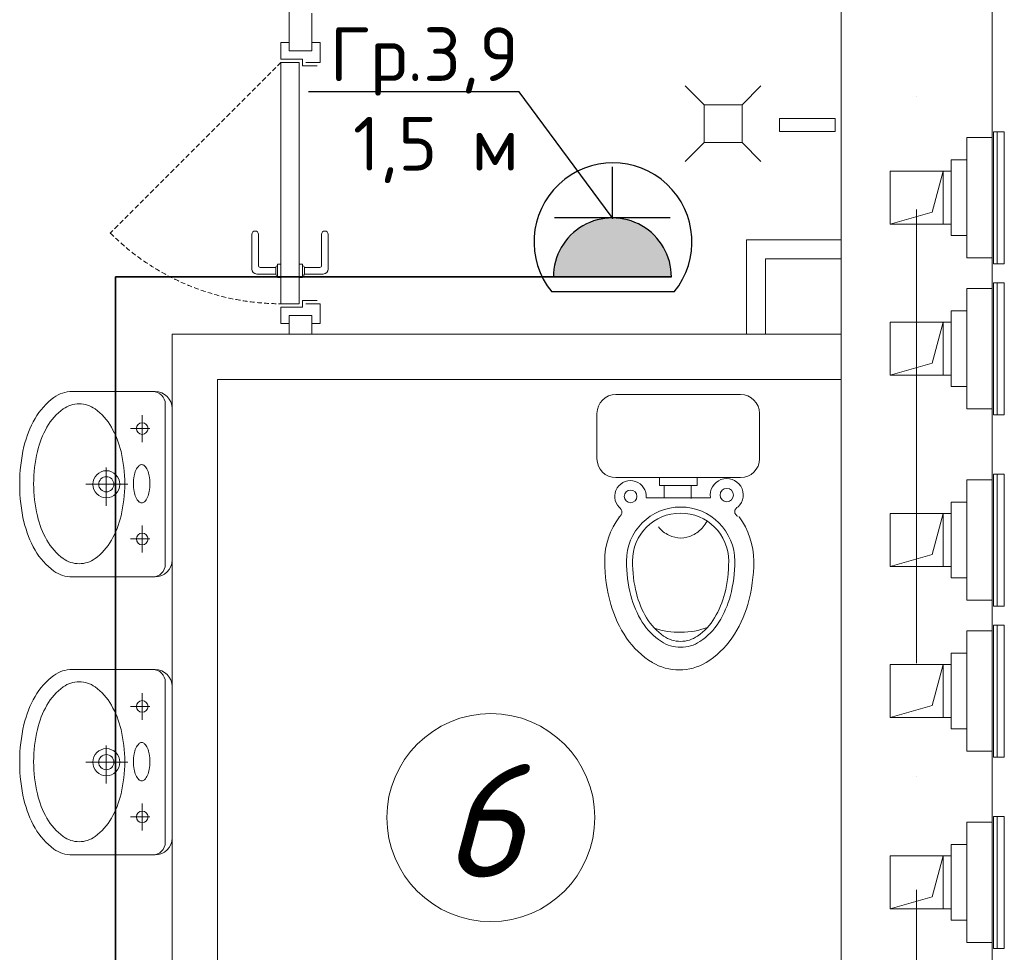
# Model space of a CAD drawing. Header units: millimetres. Extents: x 1114507 to 93926427, y 174473 to 817039.
# Tile 343 of 483: x 1782412 to 1785017, y 776860 to 779327. Entities that reach past the tile are written whole.
import ezdxf
from ezdxf import colors
from ezdxf.entities.mleader import LeaderData, LeaderLine
from ezdxf.math import Vec2, Vec3

# ---------------------------------------------------------------- set-up
doc = ezdxf.new("R2010")
doc.units = ezdxf.units.MM
for name, pattern in [('ACAD_ISO10W100', [18, 12, -3, 0, -3]), ('ADSK_Скрыто', [6, 3, -3]), ('Beruniy Xref$0$DASHED', [19.05, 12.7, -6.35])]:
    doc.linetypes.add(name, pattern=pattern)
for name, color, linetype, lineweight in [('.', 7, 'Continuous', 15), ('_Hidden_', 7, 'ADSK_Скрыто', 9), ('Devorlar', 7, 'Continuous', 50), ('expl', 234, 'Continuous', 13), ('Mechanical Equipment', 7, 'Continuous', 18), ('Сантехника', 150, 'Continuous', 13)]:
    doc.layers.add(name, color=color, linetype=linetype, lineweight=lineweight)
doc.layers.add('ventilatsiya', color=7, linetype='Continuous')
doc.layers.add('ЭО', color=20, linetype='Continuous')
doc.layers.add('АСО-стены кирпич 380 мм', color=7, linetype='Continuous', lineweight=35, true_color=0x745739)
doc.styles.get("Standard").update_dxf_attribs({"font": 'isocpeui.ttf'})
doc.styles.add('X_ISO', font='isocpeui.ttf')

# ---------------------------------------------------------------- blocks, each defined once
blk = doc.blocks.new('blokqav3mak')
at = {"color": 1, "linetype": 'ACAD_ISO10W100', "lineweight": 0, "ltscale": 100}
blk.add_line((1603166.4, 782425.1), (1603166.4, 766825.1), dxfattribs=at)
at = {"lineweight": 0, "ltscale": 100}
for p, q in [((1602966.4, 776325.1), (1602966.4, 782225.1)), ((1603366.4, 776325.1), (1603366.4, 782225.1)), ((1602766.4, 778495.1), (1602766.4, 778695.1)), ((1602766.4, 778695.1), (1602966.4, 778695.1)), ((1602966.4, 778695.1), (1602966.4, 778495.1)), ((1601196.4, 776325.1), (1601196.4, 778495.1)), ((1601196.4, 778495.1), (1602966.4, 778495.1)), ((1602966.4, 778495.1), (1602766.4, 778495.1)), ((1601316.4, 776325.1), (1601316.4, 778375.1)), ((1601316.4, 778375.1), (1602966.4, 778375.1))]:
    blk.add_line(p, q, dxfattribs=at)
at = {"color": 0, "lineweight": 0}
for p, q in [((1601506.4, 779267), (1601484.5, 779267)), ((1601484.5, 779267), (1601484.5, 779223.2)), ((1601588.2, 779267), (1601566.4, 779267)), ((1601588.2, 779214.5), (1601588.2, 779267)), ((1601506.4, 779245.1), (1601566.4, 779245.1)), ((1601484.5, 779223.2), (1601541.4, 779223.2)), ((1601532.6, 779214.5), (1601484.5, 779214.5)), ((1601484.5, 779214.5), (1601484.5, 778575.7)), ((1601532.6, 778575.7), (1601532.6, 779214.5)), ((1601541.4, 779223.2), (1601541.4, 779205.7)), ((1601550.1, 779214.5), (1601588.2, 779214.5)), ((1601541.4, 779205.7), (1601580.7, 779205.7)), ((1601407.5, 778667.6), (1601407.5, 778759.5)), ((1601425, 778759.5), (1601425, 778676.4)), ((1601592.1, 778759.5), (1601592.1, 778676.4)), ((1601609.6, 778667.6), (1601609.6, 778759.5)), ((1601429.4, 778672), (1601470.5, 778672)), ((1601470.5, 778654.5), (1601470.5, 778672)), ((1601474.9, 778676.4), (1601475.7, 778676.4)), ((1601484.5, 778680.7), (1601475.7, 778680.7)), ((1601475.7, 778680.7), (1601475.7, 778645.7)), ((1601484.5, 778645.7), (1601484.5, 778680.7)), ((1601532.6, 778680.7), (1601541.4, 778680.7)), ((1601541.4, 778680.7), (1601541.4, 778645.7)), ((1601542.2, 778676.4), (1601541.4, 778676.4)), ((1601587.7, 778672), (1601546.6, 778672)), ((1601546.6, 778654.5), (1601546.6, 778672)), ((1601470.5, 778654.5), (1601420.6, 778654.5)), ((1601475.7, 778650.1), (1601474.9, 778650.1)), ((1601475.7, 778645.7), (1601484.5, 778645.7)), ((1601541.4, 778645.7), (1601532.6, 778645.7)), ((1601541.4, 778650.1), (1601542.2, 778650.1)), ((1601546.6, 778654.5), (1601596.4, 778654.5)), ((1601484.5, 778575.7), (1601532.6, 778575.7)), ((1601484.5, 778523.2), (1601484.5, 778567)), ((1601484.5, 778567), (1601541.4, 778567)), ((1601541.4, 778567), (1601541.4, 778584.5)), ((1601541.4, 778584.5), (1601580.7, 778584.5)), ((1601550.1, 778575.7), (1601588.2, 778575.7)), ((1601588.2, 778575.7), (1601588.2, 778523.2)), ((1601506.4, 778545.1), (1601566.4, 778545.1)), ((1601506.4, 778523.2), (1601484.5, 778523.2)), ((1601588.2, 778523.2), (1601566.4, 778523.2))]:
    blk.add_line(p, q, dxfattribs=at)
at = {"color": 0, "linetype": 'Beruniy Xref$0$DASHED', "lineweight": 0}
blk.add_line((1601484.5, 779214.5), (1601032.8, 778762.8), dxfattribs=at)
at = {"lineweight": 0}
for p, q in [((1602554.4, 779152.5), (1602604.4, 779102.5)), ((1602754.4, 779152.5), (1602704.4, 779102.5)), ((1602704.4, 779102.5), (1602604.4, 779102.5)), ((1602604.4, 779102.5), (1602604.4, 779002.5)), ((1602704.4, 779002.5), (1602704.4, 779102.5)), ((1602803.3, 779031.5), (1602803.3, 779066.2)), ((1602803.3, 779066.2), (1602950.6, 779066.2)), ((1602950.6, 779066.2), (1602950.6, 779031.5)), ((1602950.6, 779031.5), (1602803.3, 779031.5)), ((1602554.4, 778952.5), (1602604.4, 779002.5)), ((1602604.4, 779002.5), (1602704.4, 779002.5)), ((1602754.4, 778952.5), (1602704.4, 779002.5))]:
    blk.add_line(p, q, dxfattribs=at)
at = {"color": 144, "lineweight": 0, "ltscale": 100}
for p, q in [((1602966.4, 778745.1), (1602716.4, 778745.1)), ((1602716.4, 778745.1), (1602716.4, 778495.1))]:
    blk.add_line(p, q, dxfattribs=at)
at = {"color": 0, "linetype": 'Beruniy Xref$0$DASHED', "lineweight": 0}
blk.add_arc((1601484.5, 779214.5), 638.7, 225, 270, dxfattribs=at)
at = {"color": 0, "lineweight": 0}
for centre, radius, start, end in [((1601416.3, 778759.5), 8.75, 360, 180), ((1601600.8, 778759.5), 8.75, 360, 180), ((1601420.6, 778667.6), 13.1, 180, 270), ((1601429.4, 778676.4), 4.37, 180, 270), ((1601474.9, 778672), 4.37, 90, 180), ((1601542.2, 778672), 4.37, 360, 90), ((1601587.7, 778676.4), 4.37, 270, 360), ((1601596.4, 778667.6), 13.1, 270, 360), ((1601474.9, 778654.5), 4.37, 180, 270), ((1601542.2, 778654.5), 4.37, 270, 360)]:
    blk.add_arc(centre, radius, start, end, dxfattribs=at)
at = {"layer": '_Hidden_', "color": 5, "lineweight": 0}
for p, q in [((1603369.7, 779030.7), (1603370.2, 779030.7)), ((1603299.3, 779015.4), (1603299.3, 779015.1)), ((1603299.3, 779015.1), (1603299.3, 779015.4)), ((1603323.3, 779015.1), (1603323.3, 779015.4)), ((1603323.3, 779015.4), (1603323.3, 779015.1)), ((1603366.4, 779015.1), (1603366.4, 779015.4)), ((1603366.4, 779015.4), (1603366.4, 779015.1)), ((1603299.3, 778697.7), (1603299.3, 778697.4)), ((1603299.3, 778697.4), (1603299.3, 778697.7)), ((1603323.3, 778697.4), (1603323.3, 778697.7)), ((1603323.3, 778697.7), (1603323.3, 778697.4)), ((1603366.4, 778697.7), (1603366.4, 778697.4)), ((1603366.4, 778697.4), (1603366.4, 778697.7)), ((1603370.2, 778681.7), (1603369.7, 778681.7)), ((1603299.3, 778615.9), (1603299.3, 778615.5)), ((1603299.3, 778615.5), (1603299.3, 778615.9)), ((1603323.3, 778615.5), (1603323.3, 778615.9)), ((1603323.3, 778615.9), (1603323.3, 778615.5)), ((1603366.4, 778615.5), (1603366.4, 778615.9)), ((1603366.4, 778615.9), (1603366.4, 778615.5)), ((1603369.7, 778631.1), (1603370.2, 778631.1)), ((1603299.3, 778298.2), (1603299.3, 778297.9)), ((1603299.3, 778297.9), (1603299.3, 778298.2)), ((1603323.3, 778297.9), (1603323.3, 778298.2)), ((1603323.3, 778298.2), (1603323.3, 778297.9)), ((1603366.4, 778298.2), (1603366.4, 778297.9)), ((1603366.4, 778297.9), (1603366.4, 778298.2)), ((1603370.2, 778282.2), (1603369.7, 778282.2)), ((1603369.7, 778124.9), (1603370.2, 778124.9)), ((1603299.3, 778109.6), (1603299.3, 778109.3)), ((1603299.3, 778109.3), (1603299.3, 778109.6)), ((1603323.3, 778109.3), (1603323.3, 778109.6)), ((1603323.3, 778109.6), (1603323.3, 778109.3)), ((1603366.4, 778109.3), (1603366.4, 778109.6)), ((1603366.4, 778109.6), (1603366.4, 778109.3)), ((1603299.3, 777792), (1603299.3, 777791.6)), ((1603299.3, 777791.6), (1603299.3, 777792)), ((1603323.3, 777791.6), (1603323.3, 777792)), ((1603323.3, 777792), (1603323.3, 777791.6)), ((1603366.4, 777792), (1603366.4, 777791.6)), ((1603366.4, 777791.6), (1603366.4, 777792)), ((1603370.2, 777776), (1603369.7, 777776)), ((1603299.3, 777710.1), (1603299.3, 777709.8)), ((1603299.3, 777709.8), (1603299.3, 777710.1)), ((1603323.3, 777709.8), (1603323.3, 777710.1)), ((1603323.3, 777710.1), (1603323.3, 777709.8)), ((1603366.4, 777709.8), (1603366.4, 777710.1)), ((1603366.4, 777710.1), (1603366.4, 777709.8)), ((1603369.7, 777725.4), (1603370.2, 777725.4)), ((1603299.3, 777392.4), (1603299.3, 777392.1)), ((1603299.3, 777392.1), (1603299.3, 777392.4)), ((1603323.3, 777392.1), (1603323.3, 777392.4)), ((1603323.3, 777392.4), (1603323.3, 777392.1)), ((1603366.4, 777392.4), (1603366.4, 777392.1)), ((1603366.4, 777392.1), (1603366.4, 777392.4)), ((1603370.2, 777376.4), (1603369.7, 777376.4)), ((1603369.7, 777219.1), (1603370.2, 777219.1)), ((1603299.3, 777203.9), (1603299.3, 777203.5)), ((1603299.3, 777203.5), (1603299.3, 777203.9)), ((1603323.3, 777203.5), (1603323.3, 777203.9)), ((1603323.3, 777203.9), (1603323.3, 777203.5)), ((1603366.4, 777203.5), (1603366.4, 777203.9)), ((1603366.4, 777203.9), (1603366.4, 777203.5)), ((1603299.3, 776886.2), (1603299.3, 776885.9)), ((1603299.3, 776885.9), (1603299.3, 776886.2)), ((1603323.3, 776885.9), (1603323.3, 776886.2)), ((1603323.3, 776886.2), (1603323.3, 776885.9)), ((1603366.4, 776886.2), (1603366.4, 776885.9)), ((1603366.4, 776885.9), (1603366.4, 776886.2)), ((1603370.2, 776870.2), (1603369.7, 776870.2))]:
    blk.add_line(p, q, dxfattribs=at)
at = {"layer": 'Mechanical Equipment', "color": 5, "lineweight": 0}
for p, q in [((1603369.4, 779030.7), (1603369.4, 778681.7)), ((1603369.7, 779030.7), (1603369.7, 778681.7)), ((1603369.7, 779030.7), (1603379.4, 779030.7)), ((1603379.4, 779030.7), (1603388.8, 779030.7)), ((1603379.4, 779030.7), (1603379.4, 778681.7)), ((1603388.8, 779030.7), (1603398.4, 779030.7)), ((1603398.4, 778681.7), (1603398.4, 779030.7)), ((1603323.3, 779015.4), (1603299.3, 779015.4)), ((1603299.3, 779015.4), (1603299.3, 779015.1)), ((1603299.3, 779005.4), (1603299.3, 779015.4)), ((1603299.3, 778707.4), (1603299.3, 779005.4)), ((1603366.4, 779015.4), (1603323.3, 779015.4)), ((1603323.3, 779015.1), (1603323.3, 779015.4)), ((1603323.3, 779015.4), (1603323.3, 779015.1)), ((1603366.4, 779015.1), (1603366.4, 779015.4)), ((1603366.4, 779015.4), (1603366.4, 779005.4)), ((1603366.4, 779005.4), (1603366.4, 778707.4)), ((1603299.3, 778956.4), (1603258.1, 778956.4)), ((1603258.1, 778756.4), (1603258.1, 778956.4)), ((1603258.1, 778756.4), (1603299.3, 778756.4)), ((1603299.3, 778697.4), (1603299.3, 778707.4)), ((1603299.3, 778697.7), (1603299.3, 778697.4)), ((1603299.3, 778697.4), (1603323.3, 778697.4)), ((1603323.3, 778697.4), (1603323.3, 778697.7)), ((1603323.3, 778697.7), (1603323.3, 778697.4)), ((1603323.3, 778697.4), (1603366.4, 778697.4)), ((1603366.4, 778707.4), (1603366.4, 778697.4)), ((1603366.4, 778697.4), (1603366.4, 778697.7)), ((1603379.4, 778681.7), (1603369.7, 778681.7)), ((1603388.8, 778681.7), (1603379.4, 778681.7)), ((1603398.4, 778681.7), (1603388.8, 778681.7)), ((1603323.3, 778615.9), (1603299.3, 778615.9)), ((1603299.3, 778615.9), (1603299.3, 778615.5)), ((1603299.3, 778605.9), (1603299.3, 778615.9)), ((1603366.4, 778615.9), (1603323.3, 778615.9)), ((1603323.3, 778615.5), (1603323.3, 778615.9)), ((1603323.3, 778615.9), (1603323.3, 778615.5)), ((1603366.4, 778615.5), (1603366.4, 778615.9)), ((1603366.4, 778615.9), (1603366.4, 778605.9)), ((1603369.4, 778631.1), (1603369.4, 778282.2)), ((1603369.7, 778631.1), (1603369.7, 778282.2)), ((1603369.7, 778631.1), (1603379.4, 778631.1)), ((1603379.4, 778631.1), (1603388.8, 778631.1)), ((1603379.4, 778631.1), (1603379.4, 778282.2)), ((1603388.8, 778631.1), (1603398.4, 778631.1)), ((1603398.4, 778282.2), (1603398.4, 778631.1)), ((1603299.3, 778307.9), (1603299.3, 778605.9)), ((1603366.4, 778605.9), (1603366.4, 778307.9)), ((1603299.3, 778556.9), (1603258.1, 778556.9)), ((1603258.1, 778356.9), (1603258.1, 778556.9)), ((1603258.1, 778356.9), (1603299.3, 778356.9)), ((1603299.3, 778297.9), (1603299.3, 778307.9)), ((1603366.4, 778307.9), (1603366.4, 778297.9)), ((1603299.3, 778298.2), (1603299.3, 778297.9)), ((1603299.3, 778297.9), (1603323.3, 778297.9)), ((1603323.3, 778297.9), (1603323.3, 778298.2)), ((1603323.3, 778298.2), (1603323.3, 778297.9)), ((1603323.3, 778297.9), (1603366.4, 778297.9)), ((1603366.4, 778297.9), (1603366.4, 778298.2)), ((1603379.4, 778282.2), (1603369.7, 778282.2)), ((1603388.8, 778282.2), (1603379.4, 778282.2)), ((1603398.4, 778282.2), (1603388.8, 778282.2)), ((1603369.4, 778124.9), (1603369.4, 777776)), ((1603369.7, 778124.9), (1603369.7, 777776)), ((1603369.7, 778124.9), (1603379.4, 778124.9)), ((1603379.4, 778124.9), (1603388.8, 778124.9)), ((1603379.4, 778124.9), (1603379.4, 777776)), ((1603388.8, 778124.9), (1603398.4, 778124.9)), ((1603398.4, 777776), (1603398.4, 778124.9)), ((1603323.3, 778109.6), (1603299.3, 778109.6)), ((1603299.3, 778109.6), (1603299.3, 778109.3)), ((1603299.3, 778099.6), (1603299.3, 778109.6)), ((1603299.3, 777801.6), (1603299.3, 778099.6)), ((1603366.4, 778109.6), (1603323.3, 778109.6)), ((1603323.3, 778109.3), (1603323.3, 778109.6)), ((1603323.3, 778109.6), (1603323.3, 778109.3)), ((1603366.4, 778109.3), (1603366.4, 778109.6)), ((1603366.4, 778109.6), (1603366.4, 778099.6)), ((1603366.4, 778099.6), (1603366.4, 777801.6)), ((1603299.3, 778050.6), (1603258.1, 778050.6)), ((1603258.1, 777850.6), (1603258.1, 778050.6)), ((1603258.1, 777850.6), (1603299.3, 777850.6)), ((1603299.3, 777791.6), (1603299.3, 777801.6)), ((1603299.3, 777792), (1603299.3, 777791.6)), ((1603299.3, 777791.6), (1603323.3, 777791.6)), ((1603323.3, 777791.6), (1603323.3, 777792)), ((1603323.3, 777792), (1603323.3, 777791.6)), ((1603323.3, 777791.6), (1603366.4, 777791.6)), ((1603366.4, 777801.6), (1603366.4, 777791.6)), ((1603366.4, 777791.6), (1603366.4, 777792)), ((1603379.4, 777776), (1603369.7, 777776)), ((1603388.8, 777776), (1603379.4, 777776)), ((1603398.4, 777776), (1603388.8, 777776)), ((1603323.3, 777710.1), (1603299.3, 777710.1)), ((1603299.3, 777710.1), (1603299.3, 777709.8)), ((1603299.3, 777700.1), (1603299.3, 777710.1)), ((1603366.4, 777710.1), (1603323.3, 777710.1)), ((1603323.3, 777709.8), (1603323.3, 777710.1)), ((1603323.3, 777710.1), (1603323.3, 777709.8)), ((1603366.4, 777709.8), (1603366.4, 777710.1)), ((1603366.4, 777710.1), (1603366.4, 777700.1)), ((1603369.4, 777725.4), (1603369.4, 777376.4)), ((1603369.7, 777725.4), (1603369.7, 777376.4)), ((1603369.7, 777725.4), (1603379.4, 777725.4)), ((1603379.4, 777725.4), (1603388.8, 777725.4)), ((1603379.4, 777725.4), (1603379.4, 777376.4)), ((1603388.8, 777725.4), (1603398.4, 777725.4)), ((1603398.4, 777376.4), (1603398.4, 777725.4)), ((1603299.3, 777402.1), (1603299.3, 777700.1)), ((1603366.4, 777700.1), (1603366.4, 777402.1)), ((1603299.3, 777651.1), (1603258.1, 777651.1)), ((1603258.1, 777451.1), (1603258.1, 777651.1)), ((1603258.1, 777451.1), (1603299.3, 777451.1)), ((1603299.3, 777392.1), (1603299.3, 777402.1)), ((1603299.3, 777392.4), (1603299.3, 777392.1)), ((1603299.3, 777392.1), (1603323.3, 777392.1)), ((1603323.3, 777392.1), (1603323.3, 777392.4)), ((1603323.3, 777392.4), (1603323.3, 777392.1)), ((1603323.3, 777392.1), (1603366.4, 777392.1)), ((1603366.4, 777402.1), (1603366.4, 777392.1)), ((1603366.4, 777392.1), (1603366.4, 777392.4)), ((1603379.4, 777376.4), (1603369.7, 777376.4)), ((1603388.8, 777376.4), (1603379.4, 777376.4)), ((1603398.4, 777376.4), (1603388.8, 777376.4)), ((1603369.4, 777219.1), (1603369.4, 776870.2)), ((1603369.7, 777219.1), (1603369.7, 776870.2)), ((1603369.7, 777219.1), (1603379.4, 777219.1)), ((1603379.4, 777219.1), (1603388.8, 777219.1)), ((1603379.4, 777219.1), (1603379.4, 776870.2)), ((1603388.8, 777219.1), (1603398.4, 777219.1)), ((1603398.4, 776870.2), (1603398.4, 777219.1)), ((1603323.3, 777203.9), (1603299.3, 777203.9)), ((1603299.3, 777203.9), (1603299.3, 777203.5)), ((1603299.3, 777193.9), (1603299.3, 777203.9)), ((1603299.3, 776895.9), (1603299.3, 777193.9)), ((1603366.4, 777203.9), (1603323.3, 777203.9)), ((1603323.3, 777203.5), (1603323.3, 777203.9)), ((1603323.3, 777203.9), (1603323.3, 777203.5)), ((1603366.4, 777203.5), (1603366.4, 777203.9)), ((1603366.4, 777203.9), (1603366.4, 777193.9)), ((1603366.4, 777193.9), (1603366.4, 776895.9)), ((1603299.3, 777144.9), (1603258.1, 777144.9)), ((1603258.1, 776944.9), (1603258.1, 777144.9)), ((1603258.1, 776944.9), (1603299.3, 776944.9)), ((1603299.3, 776885.9), (1603299.3, 776895.9)), ((1603366.4, 776895.9), (1603366.4, 776885.9)), ((1603299.3, 776886.2), (1603299.3, 776885.9)), ((1603299.3, 776885.9), (1603323.3, 776885.9)), ((1603323.3, 776885.9), (1603323.3, 776886.2)), ((1603323.3, 776886.2), (1603323.3, 776885.9)), ((1603323.3, 776885.9), (1603366.4, 776885.9)), ((1603366.4, 776885.9), (1603366.4, 776886.2)), ((1603379.4, 776870.2), (1603369.7, 776870.2)), ((1603388.8, 776870.2), (1603379.4, 776870.2)), ((1603398.4, 776870.2), (1603388.8, 776870.2))]:
    blk.add_line(p, q, dxfattribs=at)
at = {"layer": 'ventilatsiya', "lineweight": 0, "ltscale": 100}
for p, q in [((1603236.4, 778926.4), (1603096.4, 778926.4)), ((1603096.4, 778926.4), (1603096.4, 778786.4)), ((1603191, 778926.4), (1603258.1, 778926.4)), ((1603236.4, 778926.4), (1603207.2, 778818)), ((1603236.4, 778786.4), (1603236.4, 778926.4)), ((1603207.2, 778818), (1603096.4, 778786.4)), ((1603096.4, 778786.4), (1603236.4, 778786.4)), ((1603191, 778786.4), (1603258.1, 778786.4)), ((1603236.4, 778526.9), (1603096.4, 778526.9)), ((1603096.4, 778526.9), (1603096.4, 778386.9)), ((1603191, 778526.9), (1603258.1, 778526.9)), ((1603236.4, 778526.9), (1603207.2, 778418.5)), ((1603236.4, 778386.9), (1603236.4, 778526.9)), ((1603207.2, 778418.5), (1603096.4, 778386.9)), ((1603096.4, 778386.9), (1603236.4, 778386.9)), ((1603191, 778386.9), (1603258.1, 778386.9)), ((1603236.4, 778020.6), (1603096.4, 778020.6)), ((1603096.4, 778020.6), (1603096.4, 777880.6)), ((1603191, 778020.6), (1603258.1, 778020.6)), ((1603236.4, 778020.6), (1603207.2, 777912.3)), ((1603236.4, 777880.6), (1603236.4, 778020.6)), ((1603207.2, 777912.3), (1603096.4, 777880.6)), ((1603096.4, 777880.6), (1603236.4, 777880.6)), ((1603191, 777880.6), (1603258.1, 777880.6)), ((1603236.4, 777621.1), (1603096.4, 777621.1)), ((1603096.4, 777621.1), (1603096.4, 777481.1)), ((1603191, 777621.1), (1603258.1, 777621.1)), ((1603236.4, 777621.1), (1603207.2, 777512.8)), ((1603236.4, 777481.1), (1603236.4, 777621.1)), ((1603207.2, 777512.8), (1603096.4, 777481.1)), ((1603096.4, 777481.1), (1603236.4, 777481.1)), ((1603191, 777481.1), (1603258.1, 777481.1)), ((1603236.4, 777114.9), (1603096.4, 777114.9)), ((1603096.4, 777114.9), (1603096.4, 776974.9)), ((1603191, 777114.9), (1603258.1, 777114.9)), ((1603236.4, 777114.9), (1603207.2, 777006.5)), ((1603236.4, 776974.9), (1603236.4, 777114.9)), ((1603207.2, 777006.5), (1603096.4, 776974.9)), ((1603096.4, 776974.9), (1603236.4, 776974.9)), ((1603191, 776974.9), (1603258.1, 776974.9))]:
    blk.add_line(p, q, dxfattribs=at)
at = {"layer": 'АСО-стены кирпич 380 мм', "color": 5, "lineweight": 0}
for p, q in [((1601506.4, 779245.1), (1601506.4, 779545.1)), ((1601566.4, 779345.1), (1601566.4, 779245.1)), ((1601566.4, 779245.1), (1601506.4, 779245.1)), ((1601506.4, 778495.1), (1601506.4, 778545.1)), ((1601566.4, 778545.1), (1601566.4, 778495.1))]:
    blk.add_line(p, q, dxfattribs=at)
at = {"layer": 'Сантехника', "lineweight": 0}
for p, q in [((1600926.2, 778343.3), (1601151.4, 778343.3)), ((1601178.4, 778313.7), (1601178.4, 778098.1)), ((1601117.3, 778281.2), (1601117.3, 778210)), ((1601196.4, 778298.4), (1601196.4, 778098.1)), ((1601137.9, 778245.6), (1601086.6, 778245.6)), ((1601022.4, 778142.6), (1601022.4, 778041.5)), ((1601078.9, 778098.1), (1600968.6, 778098.1)), ((1601178.4, 777882.6), (1601178.4, 778098.1)), ((1601196.4, 778098.1), (1601196.4, 777897.9)), ((1601117.3, 777989), (1601117.3, 777917.8)), ((1601137.9, 777953.4), (1601086.6, 777953.4)), ((1601151.4, 777852.9), (1600926.2, 777852.9)), ((1600926.2, 777607.9), (1601151.4, 777607.9)), ((1601178.4, 777578.2), (1601178.4, 777362.7)), ((1601117.3, 777545.8), (1601117.3, 777474.6)), ((1601196.4, 777562.9), (1601196.4, 777362.7)), ((1601137.9, 777510.2), (1601086.6, 777510.2)), ((1601022.4, 777407.2), (1601022.4, 777306)), ((1601078.9, 777362.7), (1600968.6, 777362.7)), ((1601178.4, 777147.1), (1601178.4, 777362.7)), ((1601196.4, 777362.7), (1601196.4, 777162.4)), ((1601117.3, 777253.6), (1601117.3, 777182.4)), ((1601137.9, 777218), (1601086.6, 777218)), ((1601151.4, 777117.5), (1600926.2, 777117.5))]:
    blk.add_line(p, q, dxfattribs=at)
at = {"layer": 'Сантехника', "lineweight": 0, "ltscale": 5}
for p, q in [((1602700.7, 778335.7), (1602370.7, 778335.7)), ((1602700.7, 778335.7), (1602370.7, 778335.7)), ((1602320.7, 778285.7), (1602320.7, 778165.7)), ((1602320.7, 778285.7), (1602320.7, 778165.7)), ((1602750.7, 778165.7), (1602750.7, 778285.7)), ((1602750.7, 778165.7), (1602750.7, 778285.7)), ((1602370.7, 778115.7), (1602700.7, 778115.7)), ((1602370.7, 778115.7), (1602700.7, 778115.7)), ((1602485.9, 778115.7), (1602485.9, 778095)), ((1602585.5, 778115.7), (1602485.9, 778115.7)), ((1602485.9, 778115.7), (1602485.9, 778095)), ((1602585.5, 778115.7), (1602485.9, 778115.7)), ((1602485.9, 778095), (1602498.1, 778095)), ((1602485.9, 778095), (1602498.1, 778095)), ((1602498.1, 778095), (1602498.1, 778062.7)), ((1602498.1, 778095), (1602569.8, 778095)), ((1602498.1, 778095), (1602498.1, 778062.7)), ((1602498.1, 778095), (1602569.8, 778095)), ((1602569.8, 778095), (1602585.5, 778095)), ((1602569.8, 778060.6), (1602569.8, 778095)), ((1602569.8, 778095), (1602585.5, 778095)), ((1602569.8, 778060.6), (1602569.8, 778095)), ((1602585.5, 778095), (1602585.5, 778115.7)), ((1602585.5, 778095), (1602585.5, 778115.7)), ((1602498.1, 778062.7), (1602451, 778062.7)), ((1602498.1, 778062.7), (1602451, 778062.7)), ((1602569.8, 778062.7), (1602498.1, 778062.7)), ((1602569.8, 778062.7), (1602498.1, 778062.7)), ((1602620.9, 778062.7), (1602569.8, 778062.7)), ((1602620.9, 778062.7), (1602569.8, 778062.7))]:
    blk.add_line(p, q, dxfattribs=at)
at = {"layer": 'Сантехника', "lineweight": 0}
for centre, radius in [((1601117.3, 778245.6), 15.4), ((1601022.4, 778098.1), 35.9), ((1601022.4, 778098.1), 20.1), ((1601117.3, 777953.4), 15.4), ((1601117.3, 777510.2), 15.4), ((1601022.4, 777362.7), 35.9), ((1601022.4, 777362.7), 20.1), ((1601117.3, 777218), 15.4)]:
    blk.add_circle(centre, radius, dxfattribs=at)
at = {"layer": 'Сантехника', "lineweight": 0, "ltscale": 5}
for centre, radius in [((1602409.4, 778066), 16.8), ((1602409.4, 778066), 16.8), ((1602664, 778069.7), 17.7), ((1602664, 778069.7), 17.7)]:
    blk.add_circle(centre, radius, dxfattribs=at)
at = {"layer": 'Сантехника', "lineweight": 0}
for centre, radius, start, end in [((1600988, 778184.3), 177.4, 126.0278, 150.337), ((1600932.1, 778261.3), 82.2, 90, 126.0278), ((1600932.1, 778261.3), 82.2, 85.8804, 90), ((1601145.2, 778310.1), 33.3, 0, 90), ((1601151.4, 778298.4), 45, 0, 90), ((1600950.6, 778239.8), 71.4, 90, 126.0278), ((1600950.6, 778239.8), 71.4, 53.9722, 90), ((1600999.2, 778173), 154, 126.0278, 150.337), ((1600902, 778173), 154, 29.663, 53.9722), ((1601077.7, 778133.3), 280.6, 150.337, 166.7261), ((1601077, 778128.7), 243.6, 150.337, 166.7261), ((1600824.2, 778128.7), 243.6, 13.2739, 29.663), ((1601219.9, 778099.7), 426.7, 166.7261, 180), ((1601200.5, 778099.5), 370.4, 166.7261, 180), ((1600700.8, 778099.5), 370.4, 0, 13.2739), ((1601134.3, 778120.8), 36.7, 133.857, 156.6802), ((1601116.1, 778139.8), 10.3, 90, 133.857), ((1601116.1, 778139.8), 10.3, 46.143, 90), ((1601097.8, 778120.8), 36.7, 23.3198, 46.143), ((1601211.3, 778099.5), 117, 169.876, 180), ((1601164, 778108), 69, 156.6802, 169.876), ((1601068.1, 778108), 69, 10.124, 23.3198), ((1601020.8, 778099.5), 117, 0, 10.124), ((1601219.9, 778099.7), 426.7, 180, 180.2145), ((1601219.9, 778096.5), 426.7, 179.7855, 180), ((1601219.9, 778096.5), 426.7, 180, 193.2739), ((1601200.5, 778099.5), 370.4, 180, 193.2739), ((1600700.8, 778099.5), 370.4, 346.7261, 0), ((1601211.3, 778099.5), 117, 180, 190.124), ((1601020.8, 778099.5), 117, 349.876, 0), ((1601164, 778091.1), 69, 190.124, 203.3198), ((1601068.1, 778091.1), 69, 336.6802, 349.876), ((1601134.3, 778078.3), 36.7, 203.3198, 226.143), ((1601116.1, 778059.3), 10.3, 226.143, 270), ((1601116.1, 778059.3), 10.3, 270, 313.857), ((1601097.8, 778078.3), 36.7, 313.857, 336.6802), ((1601077, 778070.4), 243.6, 193.2739, 209.663), ((1600824.2, 778070.4), 243.6, 330.337, 346.7261), ((1601077.7, 778063), 280.6, 193.2739, 209.663), ((1600999.2, 778026.1), 154, 209.663, 233.9722), ((1600902, 778026.1), 154, 306.0278, 330.337), ((1600988, 778011.9), 177.4, 209.663, 233.9722), ((1600950.6, 777959.3), 71.4, 233.9722, 270), ((1600950.6, 777959.3), 71.4, 270, 306.0278), ((1601145.2, 777886.2), 33.3, 270, 0), ((1601151.4, 777897.9), 45, 270, 0), ((1600932.1, 777935), 82.2, 233.9722, 270), ((1600932.1, 777935), 82.2, 270, 274.1196), ((1602650.7, 777863.7), 305.2, 195.8466, 214.4219), ((1602581.8, 777816.5), 221.7, 214.4219, 238.8492), ((1600932.1, 777525.9), 82.2, 90, 126.0278), ((1600932.1, 777525.9), 82.2, 85.8804, 90), ((1601145.2, 777574.7), 33.3, 0, 90), ((1601151.4, 777562.9), 45, 0, 90), ((1600988, 777448.9), 177.4, 126.0278, 150.337), ((1600950.6, 777504.3), 71.4, 90, 126.0278), ((1600950.6, 777504.3), 71.4, 53.9722, 90), ((1600999.2, 777437.5), 154, 126.0278, 150.337), ((1600902, 777437.5), 154, 29.663, 53.9722), ((1601077.7, 777397.8), 280.6, 150.337, 166.7261), ((1601077, 777393.2), 243.6, 150.337, 166.7261), ((1600824.2, 777393.2), 243.6, 13.2739, 29.663), ((1601219.9, 777364.3), 426.7, 166.7261, 180), ((1601200.5, 777364.1), 370.4, 166.7261, 180), ((1600700.8, 777364.1), 370.4, 0, 13.2739), ((1601116.1, 777404.4), 10.3, 90, 133.857), ((1601116.1, 777404.4), 10.3, 46.143, 90), ((1601164, 777372.5), 69, 156.6802, 169.876), ((1601134.3, 777385.3), 36.7, 133.857, 156.6802), ((1601097.8, 777385.3), 36.7, 23.3198, 46.143), ((1601068.1, 777372.5), 69, 10.124, 23.3198), ((1601219.9, 777364.3), 426.7, 180, 180.2145), ((1601219.9, 777361.1), 426.7, 179.7855, 180), ((1601200.5, 777364.1), 370.4, 180, 193.2739), ((1600700.8, 777364.1), 370.4, 346.7261, 0), ((1601211.3, 777364.1), 117, 169.876, 180), ((1601211.3, 777364.1), 117, 180, 190.124), ((1601020.8, 777364.1), 117, 0, 10.124), ((1601020.8, 777364.1), 117, 349.876, 0), ((1601219.9, 777361.1), 426.7, 180, 193.2739), ((1601164, 777355.6), 69, 190.124, 203.3198), ((1601068.1, 777355.6), 69, 336.6802, 349.876), ((1601134.3, 777342.9), 36.7, 203.3198, 226.143), ((1601116.1, 777323.8), 10.3, 226.143, 270), ((1601116.1, 777323.8), 10.3, 270, 313.857), ((1601097.8, 777342.9), 36.7, 313.857, 336.6802), ((1601077.7, 777327.5), 280.6, 193.2739, 209.663), ((1601077, 777335), 243.6, 193.2739, 209.663), ((1600824.2, 777335), 243.6, 330.337, 346.7261), ((1600999.2, 777290.6), 154, 209.663, 233.9722), ((1600902, 777290.6), 154, 306.0278, 330.337), ((1600988, 777276.5), 177.4, 209.663, 233.9722), ((1600950.6, 777223.8), 71.4, 233.9722, 270), ((1600950.6, 777223.8), 71.4, 270, 306.0278), ((1601151.4, 777162.4), 45, 270, 0), ((1600932.1, 777199.5), 82.2, 233.9722, 270), ((1601145.2, 777150.7), 33.3, 270, 0), ((1600932.1, 777199.5), 82.2, 270, 274.1196)]:
    blk.add_arc(centre, radius, start, end, dxfattribs=at)
at = {"layer": 'Сантехника', "lineweight": 0, "ltscale": 5}
for centre, radius, start, end in [((1602370.7, 778285.7), 50, 90, 180), ((1602370.7, 778285.7), 50, 90, 180), ((1602700.7, 778285.7), 50, 0, 90), ((1602700.7, 778285.7), 50, 0, 90), ((1602370.7, 778165.7), 50, 180, 270), ((1602370.7, 778165.7), 50, 180, 270), ((1602700.7, 778165.7), 50, 270, 0), ((1602700.7, 778165.7), 50, 270, 0), ((1602409.4, 778066), 41.7, 355.4766, 223.6439), ((1602409.4, 778066), 41.7, 355.4766, 223.6439), ((1602664, 778069.7), 43.6, 313.4271, 189.1792), ((1602664, 778069.7), 43.6, 313.4271, 189.1792), ((1602371.8, 778024.4), 14.8, 300.1316, 59.8684), ((1602371.8, 778024.4), 14.8, 300.1316, 59.8684), ((1602541.9, 777894.6), 143.4, 0, 180), ((1602541.9, 777894.6), 143.4, 0, 180), ((1602541.9, 777894.6), 127.3, 0, 180), ((1602541.9, 777894.6), 127.3, 0, 180), ((1602698.8, 778025.6), 13.6, 110.6387, 249.3613), ((1602698.8, 778025.6), 13.6, 110.6387, 249.3613), ((1602538.3, 777894.6), 197.2, 143.3724, 180), ((1602538.3, 777894.6), 197.2, 143.3724, 180), ((1602538.3, 777894.6), 197.2, 143.3724, 180), ((1602538.3, 777894.6), 197.2, 143.3724, 180), ((1602524.1, 778050), 101, 320.0898, 330.7623), ((1602524.1, 778050), 101, 320.0898, 330.7623), ((1602538.3, 777894.6), 197.2, 0, 36.6276), ((1602538.3, 777894.6), 197.2, 0, 36.6276), ((1602549.5, 778040.7), 86.5, 219.9102, 243.6547), ((1602549.5, 778040.7), 86.5, 219.9102, 243.6547), ((1602542.4, 778026.4), 70.5, 243.6547, 270), ((1602542.4, 778026.4), 70.5, 243.6547, 270), ((1602542.4, 778026.4), 70.5, 270, 296.3453), ((1602542.4, 778026.4), 70.5, 270, 296.3453), ((1602535.3, 778040.7), 86.5, 296.3453, 320.0898), ((1602535.3, 778040.7), 86.5, 296.3453, 320.0898), ((1602759.6, 777894.6), 418.4, 180, 195.8466), ((1602759.6, 777894.6), 418.4, 180, 195.8466), ((1602759.6, 777894.6), 418.4, 180, 195.8466), ((1602759.6, 777894.6), 418.4, 180, 195.8466), ((1602759.6, 777894.6), 361.1, 180, 194.6039), ((1602759.6, 777894.6), 361.1, 180, 194.6039), ((1602766.8, 777894.6), 352.3, 180, 193.9604), ((1602766.8, 777894.6), 352.3, 180, 193.9604), ((1602316.9, 777894.6), 352.3, 346.0396, 0), ((1602316.9, 777894.6), 352.3, 346.0396, 0), ((1602324.2, 777894.6), 361.1, 345.3961, 0), ((1602324.2, 777894.6), 361.1, 345.3961, 0), ((1602317.1, 777894.6), 418.4, 344.1534, 0), ((1602317.1, 777894.6), 418.4, 344.1534, 0), ((1602655.8, 777867), 237.8, 193.9604, 210.9705), ((1602655.8, 777867), 237.8, 193.9604, 210.9705), ((1602428, 777867), 237.8, 329.0295, 346.0396), ((1602428, 777867), 237.8, 329.0295, 346.0396), ((1602650.7, 777863.7), 305.2, 195.8466, 214.4219), ((1602652.2, 777866.6), 250.1, 194.6039, 212.1712), ((1602652.2, 777866.6), 250.1, 194.6039, 212.1712), ((1602431.5, 777866.6), 250.1, 327.8288, 345.3961), ((1602431.5, 777866.6), 250.1, 327.8288, 345.3961), ((1602426, 777863.7), 305.2, 325.5781, 344.1534), ((1602426, 777863.7), 305.2, 325.5781, 344.1534), ((1602584.5, 777824), 170.1, 212.1712, 236.6354), ((1602584.5, 777824), 170.1, 212.1712, 236.6354), ((1602585.8, 777824.9), 156.2, 210.9705, 235.3876), ((1602585.8, 777824.9), 156.2, 210.9705, 235.3876), ((1602498, 777824.9), 156.2, 304.6124, 329.0295), ((1602498, 777824.9), 156.2, 304.6124, 329.0295), ((1602499.3, 777824), 170.1, 303.3646, 327.8288), ((1602499.3, 777824), 170.1, 303.3646, 327.8288), ((1602540.1, 777919.4), 213, 251.5154, 290.0005), ((1602540.1, 777919.4), 213, 251.5154, 290.0005), ((1602581.8, 777816.5), 221.7, 214.4219, 238.8492), ((1602541.9, 777759.3), 92.6, 236.6354, 270), ((1602541.9, 777759.3), 92.6, 236.6354, 270), ((1602541.9, 777761.4), 78.9, 235.3876, 270), ((1602541.9, 777761.4), 78.9, 235.3876, 270), ((1602541.9, 777761.4), 78.9, 270, 304.6124), ((1602541.9, 777761.4), 78.9, 270, 304.6124), ((1602541.9, 777759.3), 92.6, 270, 303.3646), ((1602541.9, 777759.3), 92.6, 270, 303.3646), ((1602494.8, 777816.5), 221.7, 301.1508, 325.5781), ((1602494.8, 777816.5), 221.7, 301.1508, 325.5781), ((1602538.3, 777744.5), 137.7, 238.8492, 270), ((1602538.3, 777744.5), 137.7, 270, 301.1508)]:
    blk.add_arc(centre, radius, start, end, dxfattribs=at)
blk = doc.blocks.new('blok1germet')
at = {"layer": '.', "lineweight": 35, "transparency": 33554457}
h = blk.add_hatch(color=256, dxfattribs=at)
h.dxf.hatch_style = 1
h.paths.add_polyline_path([(5465614.3, 3088929.8), (5465926.2, 3088929.8, 1.00181)])
at = {"color": 1, "lineweight": 30, "ltscale": 60}
blk.add_line((5465922.9, 3089086.1), (5465617.4, 3089086.1), dxfattribs=at)
at = {"layer": 'ЭО', "color": 1, "lineweight": 30, "ltscale": 10}
for p, q in [((5465770.1, 3089086.1), (5465770.1, 3089221.6)), ((5465926.2, 3088929.8), (5465614.3, 3088929.8))]:
    blk.add_line(p, q, dxfattribs=at)
blk.add_arc((5465770.3, 3088930.1), 156, 359.8964, 180.1036, dxfattribs=at)
blk = doc.blocks.new('_Dot')
at = {"color": 0, "linetype": 'ByBlock', "lineweight": -2}
blk.add_line((-0.5, 0), (-1, 0), dxfattribs=at)
at = {"color": 0, "linetype": 'ByBlock', "const_width": 0.5}
blk.add_lwpolyline([(-0.25, 0, 1), (0.25, 0, 1)], format="xyb", close=True, dxfattribs=at)

msp = doc.modelspace()

# ---------------------------------------------------------------- linework, layer by layer
at = {"color": 0, "lineweight": 35, "ltscale": 100}
for p, q in [((1782664.7, 776475.1), (1782664.7, 778646.7)), ((1782664.7, 778646.7), (1784135.8, 778646.7))]:
    msp.add_line(p, q, dxfattribs=at)
at = {"color": 2, "lineweight": 30, "ltscale": 100}
msp.add_line((1784143.2, 778607), (1783819.5, 778607), dxfattribs=at)
at = {"color": 2, "lineweight": 30}
msp.add_arc((1783981.3, 778739.3), 209, 320.754, 219.246, dxfattribs=at)
at = {"layer": 'expl', "lineweight": 0}
msp.add_circle((1783658.1, 777216.2), 275.1, dxfattribs=at)

# ---------------------------------------------------------------- block references
at = {"color": 0}
msp.add_blockref('blokqav3mak', (181618.3, 0), dxfattribs=at)
at = {"layer": 'Devorlar', "color": 0, "lineweight": 35}
msp.add_blockref('blok1germet', (-3681790.5, -2310283.1), dxfattribs=at)

# ---------------------------------------------------------------- texts
at = {"lineweight": 0, "insert": (1783745.2, 777058.1), "char_height": 300, "width": 349.19, "attachment_point": 9}
msp.add_mtext('6', dxfattribs=at)

# ---------------------------------------------------------------- leaders
at = {"lineweight": 0}
ml = msp.add_multileader_mtext('Standard', dxfattribs=at)
ml.set_content('{\\fISOCPEUR|b0|i0|c204|p34;Гр.3,9\\P1,5 м}', color=256, style='X_ISO')
ml.set_leader_properties()
ml.set_arrow_properties(name='DOT')
ml.build(insert=Vec2(0, 0))
ml.multileader.update_dxf_attribs({"text_left_attachment_type": 6, "text_right_attachment_type": 6, "dogleg_length": 0.36, "arrow_head_size": 5.68})
ctx = ml.context
ctx.base_point, ctx.char_height, ctx.arrow_head_size, ctx.landing_gap_size, ctx.plane_origin = Vec3(1783269.8, 779136.7), 142.116, 5.68, 0.568, Vec3(1785339, 779280.5)
ctx.left_attachment, ctx.right_attachment, ctx.text_align_type = 6, 6, 2
notes = []
notes.append((ctx, [(0, (1, 1, 0), (1783733.2, 779136.7), (-1, 0), 0.36, [(0, [(1783979.9, 778802.9)], 0, [])])]))
ctx.mtext.insert, ctx.mtext.rotation, ctx.mtext.width, ctx.mtext.alignment, ctx.mtext.flow_direction = Vec3(1783732.3, 779307.3), 6.283185, 1220.836, 3, 5
for ctx, leaders in notes:
    for number, flags, end, landing, length, lines in leaders:
        leader = LeaderData()
        leader.index, (leader.has_last_leader_line, leader.has_dogleg_vector, leader.attachment_direction) = number, flags
        leader.last_leader_point, leader.dogleg_vector, leader.dogleg_length = Vec3(end), Vec3(landing), length
        for number, points, colour, breaks in lines:
            line = LeaderLine()
            line.index, line.vertices, line.color, line.breaks = number, Vec3.list(points), colors.encode_raw_color(colour), breaks
            leader.lines.append(line)
        ctx.leaders.append(leader)

doc.saveas('drawing.dxf')
